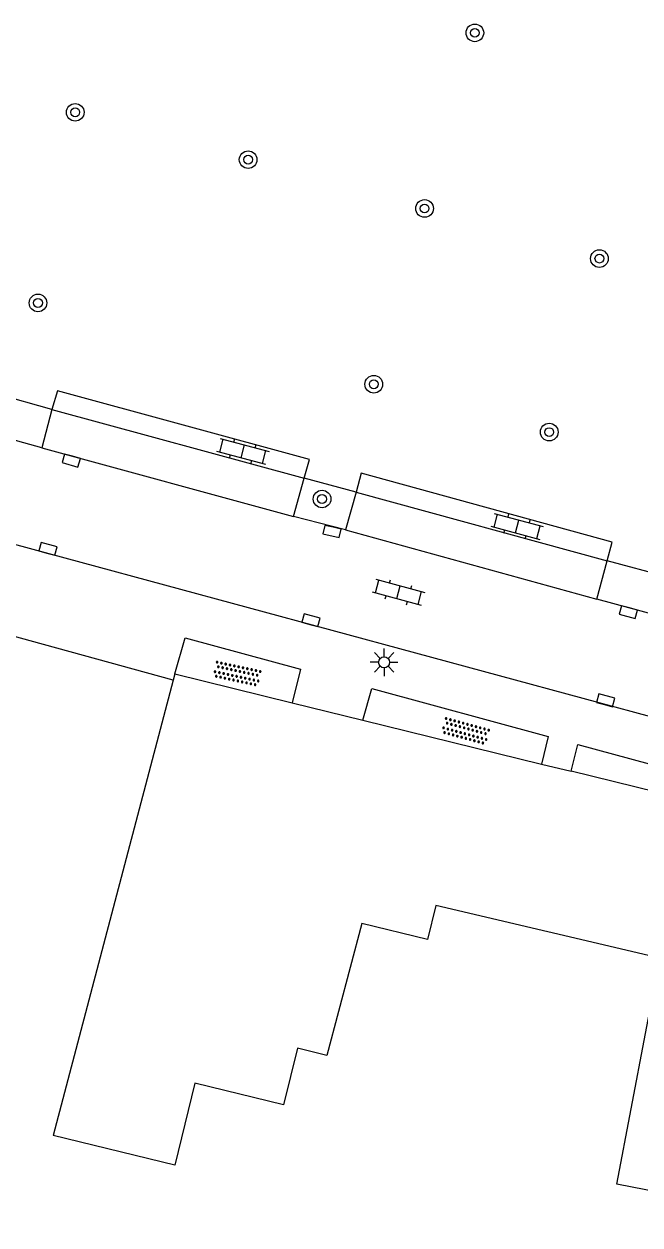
# Model space of a CAD drawing. Extents: x 124000 to 128010, y 398999 to 403000.
# Drawn here: x 127930.7 to 127958.6, y 399712.8 to 399767.2 of the extents above; entities that cross this region are included whole.
import ezdxf

# ---------------------------------------------------------------- set-up
doc = ezdxf.new("R2010")
doc.units = 0
for name, color, linetype in [('gg-bbg-gedigitaliseerde bebouwing', 7, 'Continuous'), ('gg-bbg-hoofdgebouw', 7, 'Continuous'), ('gg-knt-verharding', 7, 'Continuous'), ('gg-knt-verharding nz', 7, 'Continuous'), ('gt-grn-groengrens', 7, 'Continuous'), ('gt-symb-boom', 7, 'Continuous'), ('gt-symb-klinker verharding', 7, 'Continuous'), ('gt-symb-kolk', 7, 'Continuous'), ('gt-symb-lichtmast', 7, 'Continuous'), ('gt-symb-overige verharding', 7, 'Continuous')]:
    doc.layers.add(name, color=color, linetype=linetype)

# ---------------------------------------------------------------- blocks, each defined once
blk = doc.blocks.new('gt0-BOOM')
at = {"layer": 'gt-symb-boom'}
for radius in [0.4, 0.2]:
    blk.add_circle((0, 0), radius, dxfattribs=at)
blk = doc.blocks.new('gt0-KOLK')
at = {"layer": 'gt-symb-kolk'}
blk.add_lwpolyline([(0, 0), (0.375, 0), (0.375, 0.4), (-0.375, 0.4), (-0.375, 0), (0, 0)], dxfattribs=at)
blk = doc.blocks.new('gt0-KL1')
at = {"layer": 'gt-symb-klinker verharding'}
for p, q in [((-1.15, 0.3), (1.15, 0.3)), ((-1, -0.3), (-1, 0.3)), ((-0.5, 0.3), (-0.5, 0.45)), ((0, -0.3), (0, 0.3)), ((0.5, 0.3), (0.5, 0.45)), ((1, -0.3), (1, 0.3)), ((-1.15, -0.3), (1.15, -0.3)), ((-0.5, -0.45), (-0.5, -0.3)), ((0.5, -0.45), (0.5, -0.3))]:
    blk.add_line(p, q, dxfattribs=at)
blk = doc.blocks.new('gt0-OVH')
at = {"layer": 'gt-symb-overige verharding'}
for points in [[(-0.972, 0.298), (-0.967, 0.308), (-0.965, 0.319), (-0.966, 0.33), (-0.971, 0.34), (-0.978, 0.348), (-0.988, 0.353), (-0.999, 0.355), (-1.01, 0.354), (-1.02, 0.349), (-1.028, 0.342), (-1.033, 0.332), (-1.035, 0.321), (-1.034, 0.31), (-1.029, 0.3), (-1.022, 0.292), (-1.012, 0.287), (-1.001, 0.285), (-0.99, 0.286), (-0.98, 0.291)], [(-0.872, 0.106), (-0.867, 0.116), (-0.865, 0.126), (-0.866, 0.137), (-0.871, 0.147), (-0.878, 0.156), (-0.888, 0.161), (-0.899, 0.163), (-0.91, 0.162), (-0.92, 0.157), (-0.928, 0.15), (-0.933, 0.14), (-0.935, 0.129), (-0.934, 0.118), (-0.929, 0.108), (-0.922, 0.1), (-0.912, 0.095), (-0.901, 0.092), (-0.89, 0.094), (-0.88, 0.098)], [(-0.772, 0.298), (-0.767, 0.308), (-0.765, 0.319), (-0.766, 0.33), (-0.771, 0.34), (-0.778, 0.348), (-0.788, 0.353), (-0.799, 0.355), (-0.81, 0.354), (-0.82, 0.349), (-0.828, 0.342), (-0.833, 0.332), (-0.835, 0.321), (-0.834, 0.31), (-0.829, 0.3), (-0.822, 0.292), (-0.812, 0.287), (-0.801, 0.285), (-0.79, 0.286), (-0.78, 0.291)], [(-0.672, 0.106), (-0.667, 0.116), (-0.665, 0.126), (-0.666, 0.137), (-0.671, 0.147), (-0.678, 0.156), (-0.688, 0.161), (-0.699, 0.163), (-0.71, 0.162), (-0.72, 0.157), (-0.728, 0.15), (-0.733, 0.14), (-0.735, 0.129), (-0.734, 0.118), (-0.729, 0.108), (-0.722, 0.1), (-0.712, 0.095), (-0.701, 0.092), (-0.69, 0.094), (-0.68, 0.098)], [(-0.572, 0.298), (-0.567, 0.308), (-0.565, 0.319), (-0.566, 0.33), (-0.571, 0.34), (-0.578, 0.348), (-0.588, 0.353), (-0.599, 0.355), (-0.61, 0.354), (-0.62, 0.349), (-0.628, 0.342), (-0.633, 0.332), (-0.635, 0.321), (-0.634, 0.31), (-0.629, 0.3), (-0.622, 0.292), (-0.612, 0.287), (-0.601, 0.285), (-0.59, 0.286), (-0.58, 0.291)], [(-0.472, 0.106), (-0.467, 0.116), (-0.465, 0.126), (-0.466, 0.137), (-0.471, 0.147), (-0.478, 0.156), (-0.488, 0.161), (-0.499, 0.163), (-0.51, 0.162), (-0.52, 0.157), (-0.528, 0.15), (-0.533, 0.14), (-0.535, 0.129), (-0.534, 0.118), (-0.529, 0.108), (-0.522, 0.1), (-0.512, 0.095), (-0.501, 0.092), (-0.49, 0.094), (-0.48, 0.098)], [(-0.372, 0.298), (-0.367, 0.308), (-0.365, 0.319), (-0.366, 0.33), (-0.371, 0.34), (-0.378, 0.348), (-0.388, 0.353), (-0.399, 0.355), (-0.41, 0.354), (-0.42, 0.349), (-0.428, 0.342), (-0.433, 0.332), (-0.435, 0.321), (-0.434, 0.31), (-0.429, 0.3), (-0.422, 0.292), (-0.412, 0.287), (-0.401, 0.285), (-0.39, 0.286), (-0.38, 0.291)], [(-0.272, 0.106), (-0.267, 0.116), (-0.265, 0.126), (-0.266, 0.137), (-0.271, 0.147), (-0.278, 0.156), (-0.288, 0.161), (-0.299, 0.163), (-0.31, 0.162), (-0.32, 0.157), (-0.328, 0.15), (-0.333, 0.14), (-0.335, 0.129), (-0.334, 0.118), (-0.329, 0.108), (-0.322, 0.1), (-0.312, 0.095), (-0.301, 0.092), (-0.29, 0.094), (-0.28, 0.098)], [(-0.172, 0.298), (-0.167, 0.308), (-0.165, 0.319), (-0.166, 0.33), (-0.171, 0.34), (-0.178, 0.348), (-0.188, 0.353), (-0.199, 0.355), (-0.21, 0.354), (-0.22, 0.349), (-0.228, 0.342), (-0.233, 0.332), (-0.235, 0.321), (-0.234, 0.31), (-0.229, 0.3), (-0.222, 0.292), (-0.212, 0.287), (-0.201, 0.285), (-0.19, 0.286), (-0.18, 0.291)], [(-0.072, 0.106), (-0.067, 0.116), (-0.065, 0.126), (-0.066, 0.137), (-0.071, 0.147), (-0.078, 0.156), (-0.088, 0.161), (-0.099, 0.163), (-0.11, 0.162), (-0.12, 0.157), (-0.128, 0.15), (-0.133, 0.14), (-0.135, 0.129), (-0.134, 0.118), (-0.129, 0.108), (-0.122, 0.1), (-0.112, 0.095), (-0.101, 0.092), (-0.09, 0.094), (-0.08, 0.098)], [(0.028, 0.298), (0.033, 0.308), (0.035, 0.319), (0.034, 0.33), (0.029, 0.34), (0.022, 0.348), (0.012, 0.353), (0.001, 0.355), (-0.01, 0.354), (-0.02, 0.349), (-0.028, 0.342), (-0.033, 0.332), (-0.035, 0.321), (-0.034, 0.31), (-0.029, 0.3), (-0.022, 0.292), (-0.012, 0.287), (-0.001, 0.285), (0.01, 0.286), (0.02, 0.291)], [(0.128, 0.106), (0.133, 0.116), (0.135, 0.126), (0.134, 0.137), (0.129, 0.147), (0.122, 0.156), (0.112, 0.161), (0.101, 0.163), (0.09, 0.162), (0.08, 0.157), (0.072, 0.15), (0.067, 0.14), (0.065, 0.129), (0.066, 0.118), (0.071, 0.108), (0.078, 0.1), (0.088, 0.095), (0.099, 0.092), (0.11, 0.094), (0.12, 0.098)], [(0.228, 0.298), (0.233, 0.308), (0.235, 0.319), (0.234, 0.33), (0.229, 0.34), (0.222, 0.348), (0.212, 0.353), (0.201, 0.355), (0.19, 0.354), (0.18, 0.349), (0.172, 0.342), (0.167, 0.332), (0.165, 0.321), (0.166, 0.31), (0.171, 0.3), (0.178, 0.292), (0.188, 0.287), (0.199, 0.285), (0.21, 0.286), (0.22, 0.291)], [(0.328, 0.106), (0.333, 0.116), (0.335, 0.126), (0.334, 0.137), (0.329, 0.147), (0.322, 0.156), (0.312, 0.161), (0.301, 0.163), (0.29, 0.162), (0.28, 0.157), (0.272, 0.15), (0.267, 0.14), (0.265, 0.129), (0.266, 0.118), (0.271, 0.108), (0.278, 0.1), (0.288, 0.095), (0.299, 0.092), (0.31, 0.094), (0.32, 0.098)], [(0.428, 0.298), (0.433, 0.308), (0.435, 0.319), (0.434, 0.33), (0.429, 0.34), (0.422, 0.348), (0.412, 0.353), (0.401, 0.355), (0.39, 0.354), (0.38, 0.349), (0.372, 0.342), (0.367, 0.332), (0.365, 0.321), (0.366, 0.31), (0.371, 0.3), (0.378, 0.292), (0.388, 0.287), (0.399, 0.285), (0.41, 0.286), (0.42, 0.291)], [(0.528, 0.106), (0.533, 0.116), (0.535, 0.126), (0.534, 0.137), (0.529, 0.147), (0.522, 0.156), (0.512, 0.161), (0.501, 0.163), (0.49, 0.162), (0.48, 0.157), (0.472, 0.15), (0.467, 0.14), (0.465, 0.129), (0.466, 0.118), (0.471, 0.108), (0.478, 0.1), (0.488, 0.095), (0.499, 0.092), (0.51, 0.094), (0.52, 0.098)], [(0.628, 0.298), (0.633, 0.308), (0.635, 0.319), (0.634, 0.33), (0.629, 0.34), (0.622, 0.348), (0.612, 0.353), (0.601, 0.355), (0.59, 0.354), (0.58, 0.349), (0.572, 0.342), (0.567, 0.332), (0.565, 0.321), (0.566, 0.31), (0.571, 0.3), (0.578, 0.292), (0.588, 0.287), (0.599, 0.285), (0.61, 0.286), (0.62, 0.291)], [(0.728, 0.106), (0.733, 0.116), (0.735, 0.126), (0.734, 0.137), (0.729, 0.147), (0.722, 0.156), (0.712, 0.161), (0.701, 0.163), (0.69, 0.162), (0.68, 0.157), (0.672, 0.15), (0.667, 0.14), (0.665, 0.129), (0.666, 0.118), (0.671, 0.108), (0.678, 0.1), (0.688, 0.095), (0.699, 0.092), (0.71, 0.094), (0.72, 0.098)], [(0.828, 0.298), (0.833, 0.308), (0.835, 0.319), (0.834, 0.33), (0.829, 0.34), (0.822, 0.348), (0.812, 0.353), (0.801, 0.355), (0.79, 0.354), (0.78, 0.349), (0.772, 0.342), (0.767, 0.332), (0.765, 0.321), (0.766, 0.31), (0.771, 0.3), (0.778, 0.292), (0.788, 0.287), (0.799, 0.285), (0.81, 0.286), (0.82, 0.291)], [(0.928, 0.106), (0.933, 0.116), (0.935, 0.126), (0.934, 0.137), (0.929, 0.147), (0.922, 0.156), (0.912, 0.161), (0.901, 0.163), (0.89, 0.162), (0.88, 0.157), (0.872, 0.15), (0.867, 0.14), (0.865, 0.129), (0.866, 0.118), (0.871, 0.108), (0.878, 0.1), (0.888, 0.095), (0.899, 0.092), (0.91, 0.094), (0.92, 0.098)], [(1.028, 0.298), (1.033, 0.308), (1.035, 0.319), (1.034, 0.33), (1.029, 0.34), (1.022, 0.348), (1.012, 0.353), (1.001, 0.355), (0.99, 0.354), (0.98, 0.349), (0.972, 0.342), (0.967, 0.332), (0.965, 0.321), (0.966, 0.31), (0.971, 0.3), (0.978, 0.292), (0.988, 0.287), (0.999, 0.285), (1.01, 0.286), (1.02, 0.291)], [(-0.972, -0.142), (-0.967, -0.132), (-0.965, -0.121), (-0.966, -0.11), (-0.971, -0.1), (-0.978, -0.092), (-0.988, -0.087), (-0.999, -0.085), (-1.01, -0.086), (-1.02, -0.091), (-1.028, -0.098), (-1.033, -0.108), (-1.035, -0.119), (-1.034, -0.13), (-1.029, -0.14), (-1.022, -0.148), (-1.012, -0.153), (-1.001, -0.155), (-0.99, -0.154), (-0.98, -0.149)], [(-0.872, -0.334), (-0.867, -0.324), (-0.865, -0.314), (-0.866, -0.303), (-0.871, -0.293), (-0.878, -0.284), (-0.888, -0.279), (-0.899, -0.277), (-0.91, -0.278), (-0.92, -0.283), (-0.928, -0.29), (-0.933, -0.3), (-0.935, -0.311), (-0.934, -0.322), (-0.929, -0.332), (-0.922, -0.34), (-0.912, -0.345), (-0.901, -0.348), (-0.89, -0.346), (-0.88, -0.342)], [(-0.772, -0.142), (-0.767, -0.132), (-0.765, -0.121), (-0.766, -0.11), (-0.771, -0.1), (-0.778, -0.092), (-0.788, -0.087), (-0.799, -0.085), (-0.81, -0.086), (-0.82, -0.091), (-0.828, -0.098), (-0.833, -0.108), (-0.835, -0.119), (-0.834, -0.13), (-0.829, -0.14), (-0.822, -0.148), (-0.812, -0.153), (-0.801, -0.155), (-0.79, -0.154), (-0.78, -0.149)], [(-0.672, -0.334), (-0.667, -0.324), (-0.665, -0.314), (-0.666, -0.303), (-0.671, -0.293), (-0.678, -0.284), (-0.688, -0.279), (-0.699, -0.277), (-0.71, -0.278), (-0.72, -0.283), (-0.728, -0.29), (-0.733, -0.3), (-0.735, -0.311), (-0.734, -0.322), (-0.729, -0.332), (-0.722, -0.34), (-0.712, -0.345), (-0.701, -0.348), (-0.69, -0.346), (-0.68, -0.342)], [(-0.572, -0.142), (-0.567, -0.132), (-0.565, -0.121), (-0.566, -0.11), (-0.571, -0.1), (-0.578, -0.092), (-0.588, -0.087), (-0.599, -0.085), (-0.61, -0.086), (-0.62, -0.091), (-0.628, -0.098), (-0.633, -0.108), (-0.635, -0.119), (-0.634, -0.13), (-0.629, -0.14), (-0.622, -0.148), (-0.612, -0.153), (-0.601, -0.155), (-0.59, -0.154), (-0.58, -0.149)], [(-0.472, -0.334), (-0.467, -0.324), (-0.465, -0.314), (-0.466, -0.303), (-0.471, -0.293), (-0.478, -0.284), (-0.488, -0.279), (-0.499, -0.277), (-0.51, -0.278), (-0.52, -0.283), (-0.528, -0.29), (-0.533, -0.3), (-0.535, -0.311), (-0.534, -0.322), (-0.529, -0.332), (-0.522, -0.34), (-0.512, -0.345), (-0.501, -0.348), (-0.49, -0.346), (-0.48, -0.342)], [(-0.372, -0.142), (-0.367, -0.132), (-0.365, -0.121), (-0.366, -0.11), (-0.371, -0.1), (-0.378, -0.092), (-0.388, -0.087), (-0.399, -0.085), (-0.41, -0.086), (-0.42, -0.091), (-0.428, -0.098), (-0.433, -0.108), (-0.435, -0.119), (-0.434, -0.13), (-0.429, -0.14), (-0.422, -0.148), (-0.412, -0.153), (-0.401, -0.155), (-0.39, -0.154), (-0.38, -0.149)], [(-0.272, -0.334), (-0.267, -0.324), (-0.265, -0.314), (-0.266, -0.303), (-0.271, -0.293), (-0.278, -0.284), (-0.288, -0.279), (-0.299, -0.277), (-0.31, -0.278), (-0.32, -0.283), (-0.328, -0.29), (-0.333, -0.3), (-0.335, -0.311), (-0.334, -0.322), (-0.329, -0.332), (-0.322, -0.34), (-0.312, -0.345), (-0.301, -0.348), (-0.29, -0.346), (-0.28, -0.342)], [(-0.172, -0.142), (-0.167, -0.132), (-0.165, -0.121), (-0.166, -0.11), (-0.171, -0.1), (-0.178, -0.092), (-0.188, -0.087), (-0.199, -0.085), (-0.21, -0.086), (-0.22, -0.091), (-0.228, -0.098), (-0.233, -0.108), (-0.235, -0.119), (-0.234, -0.13), (-0.229, -0.14), (-0.222, -0.148), (-0.212, -0.153), (-0.201, -0.155), (-0.19, -0.154), (-0.18, -0.149)], [(-0.072, -0.334), (-0.067, -0.324), (-0.065, -0.314), (-0.066, -0.303), (-0.071, -0.293), (-0.078, -0.284), (-0.088, -0.279), (-0.099, -0.277), (-0.11, -0.278), (-0.12, -0.283), (-0.128, -0.29), (-0.133, -0.3), (-0.135, -0.311), (-0.134, -0.322), (-0.129, -0.332), (-0.122, -0.34), (-0.112, -0.345), (-0.101, -0.348), (-0.09, -0.346), (-0.08, -0.342)], [(0.028, -0.142), (0.033, -0.132), (0.035, -0.121), (0.034, -0.11), (0.029, -0.1), (0.022, -0.092), (0.012, -0.087), (0.001, -0.085), (-0.01, -0.086), (-0.02, -0.091), (-0.028, -0.098), (-0.033, -0.108), (-0.035, -0.119), (-0.034, -0.13), (-0.029, -0.14), (-0.022, -0.148), (-0.012, -0.153), (-0.001, -0.155), (0.01, -0.154), (0.02, -0.149)], [(0.128, -0.334), (0.133, -0.324), (0.135, -0.314), (0.134, -0.303), (0.129, -0.293), (0.122, -0.284), (0.112, -0.279), (0.101, -0.277), (0.09, -0.278), (0.08, -0.283), (0.072, -0.29), (0.067, -0.3), (0.065, -0.311), (0.066, -0.322), (0.071, -0.332), (0.078, -0.34), (0.088, -0.345), (0.099, -0.348), (0.11, -0.346), (0.12, -0.342)], [(0.228, -0.142), (0.233, -0.132), (0.235, -0.121), (0.234, -0.11), (0.229, -0.1), (0.222, -0.092), (0.212, -0.087), (0.201, -0.085), (0.19, -0.086), (0.18, -0.091), (0.172, -0.098), (0.167, -0.108), (0.165, -0.119), (0.166, -0.13), (0.171, -0.14), (0.178, -0.148), (0.188, -0.153), (0.199, -0.155), (0.21, -0.154), (0.22, -0.149)], [(0.328, -0.334), (0.333, -0.324), (0.335, -0.314), (0.334, -0.303), (0.329, -0.293), (0.322, -0.284), (0.312, -0.279), (0.301, -0.277), (0.29, -0.278), (0.28, -0.283), (0.272, -0.29), (0.267, -0.3), (0.265, -0.311), (0.266, -0.322), (0.271, -0.332), (0.278, -0.34), (0.288, -0.345), (0.299, -0.348), (0.31, -0.346), (0.32, -0.342)], [(0.428, -0.142), (0.433, -0.132), (0.435, -0.121), (0.434, -0.11), (0.429, -0.1), (0.422, -0.092), (0.412, -0.087), (0.401, -0.085), (0.39, -0.086), (0.38, -0.091), (0.372, -0.098), (0.367, -0.108), (0.365, -0.119), (0.366, -0.13), (0.371, -0.14), (0.378, -0.148), (0.388, -0.153), (0.399, -0.155), (0.41, -0.154), (0.42, -0.149)], [(0.528, -0.334), (0.533, -0.324), (0.535, -0.314), (0.534, -0.303), (0.529, -0.293), (0.522, -0.284), (0.512, -0.279), (0.501, -0.277), (0.49, -0.278), (0.48, -0.283), (0.472, -0.29), (0.467, -0.3), (0.465, -0.311), (0.466, -0.322), (0.471, -0.332), (0.478, -0.34), (0.488, -0.345), (0.499, -0.348), (0.51, -0.346), (0.52, -0.342)], [(0.628, -0.142), (0.633, -0.132), (0.635, -0.121), (0.634, -0.11), (0.629, -0.1), (0.622, -0.092), (0.612, -0.087), (0.601, -0.085), (0.59, -0.086), (0.58, -0.091), (0.572, -0.098), (0.567, -0.108), (0.565, -0.119), (0.566, -0.13), (0.571, -0.14), (0.578, -0.148), (0.588, -0.153), (0.599, -0.155), (0.61, -0.154), (0.62, -0.149)], [(0.728, -0.334), (0.733, -0.324), (0.735, -0.314), (0.734, -0.303), (0.729, -0.293), (0.722, -0.284), (0.712, -0.279), (0.701, -0.277), (0.69, -0.278), (0.68, -0.283), (0.672, -0.29), (0.667, -0.3), (0.665, -0.311), (0.666, -0.322), (0.671, -0.332), (0.678, -0.34), (0.688, -0.345), (0.699, -0.348), (0.71, -0.346), (0.72, -0.342)], [(0.828, -0.142), (0.833, -0.132), (0.835, -0.121), (0.834, -0.11), (0.829, -0.1), (0.822, -0.092), (0.812, -0.087), (0.801, -0.085), (0.79, -0.086), (0.78, -0.091), (0.772, -0.098), (0.767, -0.108), (0.765, -0.119), (0.766, -0.13), (0.771, -0.14), (0.778, -0.148), (0.788, -0.153), (0.799, -0.155), (0.81, -0.154), (0.82, -0.149)], [(0.928, -0.334), (0.933, -0.324), (0.935, -0.314), (0.934, -0.303), (0.929, -0.293), (0.922, -0.284), (0.912, -0.279), (0.901, -0.277), (0.89, -0.278), (0.88, -0.283), (0.872, -0.29), (0.867, -0.3), (0.865, -0.311), (0.866, -0.322), (0.871, -0.332), (0.878, -0.34), (0.888, -0.345), (0.899, -0.348), (0.91, -0.346), (0.92, -0.342)], [(1.028, -0.142), (1.033, -0.132), (1.035, -0.121), (1.034, -0.11), (1.029, -0.1), (1.022, -0.092), (1.012, -0.087), (1.001, -0.085), (0.99, -0.086), (0.98, -0.091), (0.972, -0.098), (0.967, -0.108), (0.965, -0.119), (0.966, -0.13), (0.971, -0.14), (0.978, -0.148), (0.988, -0.153), (0.999, -0.155), (1.01, -0.154), (1.02, -0.149)]]:
    blk.add_lwpolyline(points, close=True, dxfattribs=at)
blk = doc.blocks.new('gt0-LMAST')
at = {"layer": 'gt-symb-lichtmast'}
for p, q in [((-0.005, 0.246), (-0.005, 0.621)), ((-0.182, 0.173), (-0.447, 0.438)), ((0.172, 0.173), (0.437, 0.438)), ((-0.255, -0.004), (-0.63, -0.004)), ((-0.182, -0.181), (-0.447, -0.446)), ((-0.005, -0.254), (-0.005, -0.629)), ((0.437, -0.446), (0.172, -0.181)), ((0.245, -0.004), (0.62, -0.004))]:
    blk.add_line(p, q, dxfattribs=at)
blk.add_circle((-0.005, -0.004), 0.25, dxfattribs=at)

msp = doc.modelspace()

# ---------------------------------------------------------------- linework, layer by layer
at = {"layer": 'gg-bbg-gedigitaliseerde bebouwing'}
for points in [[(127967.02, 399712.84), (127957.591, 399714.694), (127959.533, 399724.933), (127949.388, 399727.304), (127949.011, 399725.771)], [(127949.011, 399725.771), (127946.041, 399726.496), (127944.452, 399720.521), (127943.116, 399720.847), (127942.491, 399718.287), (127938.477, 399719.266), (127937.569, 399715.544), (127932.056, 399716.889)]]:
    msp.add_lwpolyline(points, dxfattribs=at)
at = {"layer": 'gg-bbg-hoofdgebouw'}
for p, q in [((127937.496, 399737.525), (127932.056, 399716.889)), ((127937.56, 399737.8), (127937.496, 399737.525)), ((127937.56, 399737.8), (127942.877, 399736.494)), ((127942.877, 399736.494), (127946.076, 399735.708)), ((127946.076, 399735.708), (127954.17, 399733.72)), ((127954.17, 399733.72), (127955.518, 399733.389))]:
    msp.add_line(p, q, dxfattribs=at)
msp.add_lwpolyline([(127967.02, 399712.84), (127970.17, 399729.79), (127955.518, 399733.389)], dxfattribs=at)
at = {"layer": 'gg-knt-verharding'}
for p, q in [((127932.003, 399749.785), (127931.543, 399748.044)), ((127932.003, 399749.785), (127943.423, 399746.664)), ((127931.543, 399748.044), (127928.816, 399748.79)), ((127942.945, 399744.929), (127943.423, 399746.664)), ((127945.773, 399746.033), (127945.292, 399744.32)), ((127945.773, 399746.033), (127957.139, 399742.927)), ((127973.062, 399732.073), (127925.627, 399744.934)), ((127945.292, 399744.32), (127942.945, 399744.929)), ((127956.682, 399741.184), (127957.139, 399742.927)), ((127959.416, 399740.448), (127956.682, 399741.184))]:
    msp.add_line(p, q, dxfattribs=at)
for points in [[(127943.423, 399746.664), (127943.666, 399747.511), (127932.259, 399750.622), (127932.003, 399749.785)], [(127957.139, 399742.927), (127957.369, 399743.771), (127946.008, 399746.892), (127945.773, 399746.033)], [(127937.496, 399737.525), (127928.748, 399739.918), (127927.695, 399736.192), (127902.69, 399743.1)], [(127937.56, 399737.8), (127938.039, 399739.438), (127943.252, 399738.016), (127942.877, 399736.494)], [(127946.076, 399735.708), (127946.482, 399737.138), (127954.479, 399734.97), (127954.17, 399733.72)], [(127955.518, 399733.389), (127955.818, 399734.607), (127973.58, 399729.784)]]:
    msp.add_lwpolyline(points, dxfattribs=at)
at = {"layer": 'gg-knt-verharding nz'}
for p, q in [((127931.543, 399748.044), (127942.945, 399744.929)), ((127945.292, 399744.32), (127956.682, 399741.184))]:
    msp.add_line(p, q, dxfattribs=at)
at = {"layer": 'gt-grn-groengrens'}
for p, q in [((127932.003, 399749.785), (127929.316, 399750.53)), ((127945.773, 399746.033), (127943.423, 399746.664)), ((127959.897, 399742.184), (127957.139, 399742.927))]:
    msp.add_line(p, q, dxfattribs=at)

# ---------------------------------------------------------------- block references
at = {"layer": 'gt-symb-boom'}
for p in [(127951.154, 399766.839), (127933.056, 399763.239), (127940.887, 399761.095), (127948.877, 399758.883), (127956.795, 399756.614), (127931.37, 399754.605), (127946.577, 399750.921), (127954.522, 399748.755), (127944.234, 399745.724)]:
    msp.add_blockref('gt0-BOOM', p, dxfattribs=at)
at = {"layer": 'gt-symb-klinker verharding'}
for p, rotation in [((127940.647, 399747.883), -15.00891367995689), ((127953.066, 399744.481), -15.00891367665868), ((127947.699, 399741.502), -15.189787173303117)]:
    msp.add_blockref('gt0-KL1', p, dxfattribs=dict(at, rotation=rotation))
at = {"layer": 'gt-symb-kolk'}
for p, rotation in [((127932.927, 399747.657), 164.39306952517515), ((127944.731, 399744.447), 167.22875743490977), ((127931.771, 399743.273), -15.189787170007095), ((127958.163, 399740.789), 164.75492966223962), ((127943.687, 399740.04), -15.189787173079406), ((127957.03, 399736.415), -15.189787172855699)]:
    msp.add_blockref('gt0-KOLK', p, dxfattribs=dict(at, rotation=rotation))
at = {"layer": 'gt-symb-lichtmast'}
msp.add_blockref('gt0-LMAST', (127947.05, 399738.331), dxfattribs=at)
at = {"layer": 'gt-symb-overige verharding'}
for p, rotation in [((127940.39, 399737.808), -12.174751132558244), ((127950.733, 399735.208), -15.245070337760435)]:
    msp.add_blockref('gt0-OVH', p, dxfattribs=dict(at, rotation=rotation))

doc.saveas('drawing.dxf')
